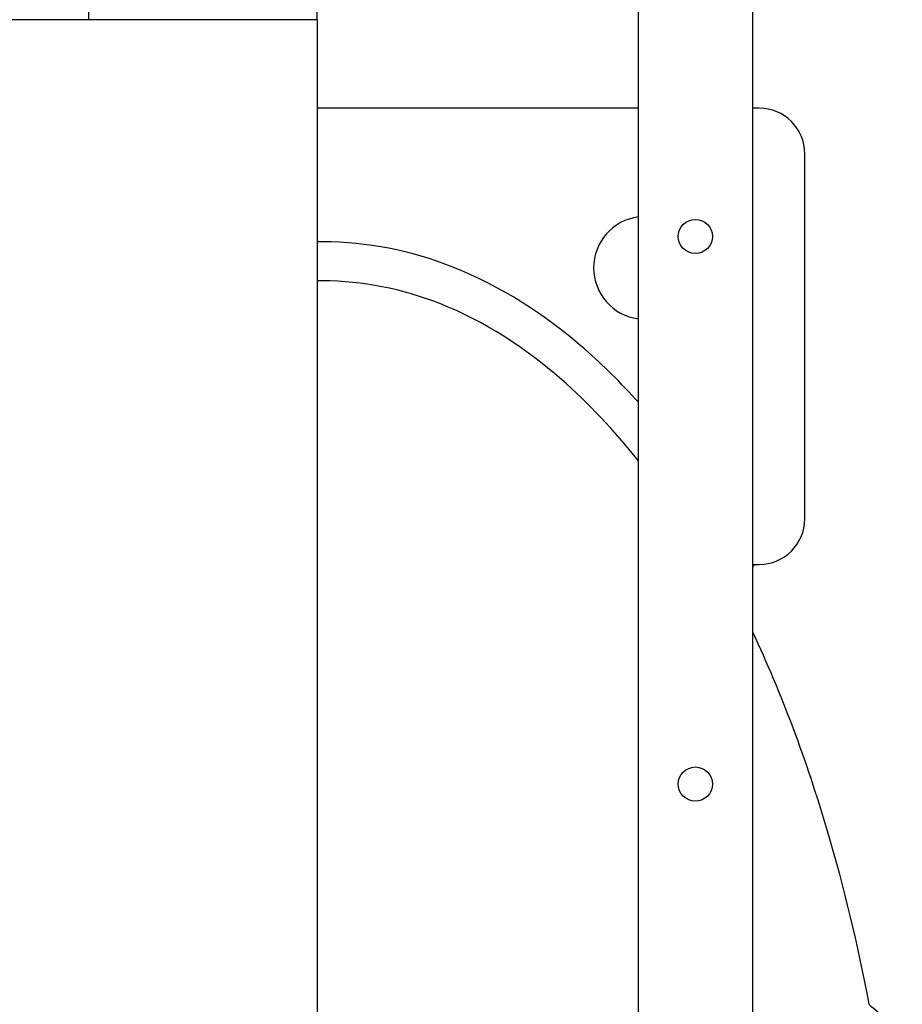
# Model space of a CAD drawing. Header units: inches. Extents: x 36 to 1719, y -84 to 1122.
# Tile 389 of 558: x 1040 to 1060, y 397 to 418. Entities that reach past the tile are written whole.
import ezdxf

# ---------------------------------------------------------------- set-up
doc = ezdxf.new("R2010")
doc.units = ezdxf.units.IN
doc.header["$LTSCALE"] = 48
doc.header["$MEASUREMENT"] = 0
doc.layers.add('Visible (ANSI)', color=7, linetype='Continuous', lineweight=30)

msp = doc.modelspace()

# ---------------------------------------------------------------- linework, layer by layer
at = {"layer": 'Visible (ANSI)'}
for p, q in [((1053.95768, 394.04889), (1053.95768, 430.23823)), ((1056.45768, 430.23823), (1056.45768, 394.04889)), ((1041.91768, 418.17389), (1041.91768, 418.54889)), ((1046.91768, 418.17389), (1046.91768, 418.54889)), ((1046.91768, 418.17389), (727.91768, 418.17389)), ((1046.91768, 418.17389), (1046.91768, 255.30789)), ((1053.95768, 416.23639), (1046.91768, 416.23639)), ((1056.60283, 416.23639), (1056.45768, 416.23639)), ((1057.60283, 407.23639), (1057.60283, 415.23639)), ((1047.04268, 413.30611), (1046.91768, 413.30611)), ((1047.04268, 412.45119), (1046.91768, 412.45119)), ((1056.45768, 406.23639), (1056.60283, 406.23639)), ((1056.49219, 406.23639), (1056.45768, 406.17451)), ((1056.49252, 406.23639), (1056.45768, 406.17391))]:
    msp.add_line(p, q, dxfattribs=at)
for centre in [(1055.20768, 413.42389), (1055.20768, 413.42389), (1055.20768, 401.42389), (1055.20768, 401.42389)]:
    msp.add_circle(centre, 0.375, dxfattribs=at)
for centre, radius, start, end in [((1056.60283, 415.23639), 1, 0, 90), ((1054.10283, 412.73639), 1.125, 97.413027, 262.586973), ((1056.60283, 407.23639), 1, 270, 0)]:
    msp.add_arc(centre, radius, start, end, dxfattribs=at)
for points, knots in [([(1053.95772, 409.79014), (1053.57913, 410.21258), (1053.18734, 410.60098), (1051.91996, 411.70602), (1050.95396, 412.33451), (1048.97706, 413.11316), (1048.02202, 413.30611), (1047.04268, 413.30611)], [-20.22451477, -20.22451477, -20.22451477, -20.22451477, -16.15497528, -16.15497528, -7.46256575, -7.46256575, 0, 0, 0, 0]), ([(1053.95768, 408.50583), (1053.42359, 409.18016), (1052.86053, 409.77743), (1051.47709, 410.98388), (1050.58662, 411.56643), (1048.78412, 412.27643), (1047.92492, 412.45119), (1047.04268, 412.45119)], [-20.6579582, -20.6579582, -20.6579582, -20.6579582, -14.73139826, -14.73139826, -6.7226557, -6.7226557, 0, 0, 0, 0]), ([(1056.45768, 404.75877), (1057.08479, 403.42681), (1057.63429, 401.96259), (1058.45384, 399.18622), (1058.75889, 397.91323), (1059.00687, 396.599)], [0.815454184, 0.815454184, 0.815454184, 0.815454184, 1.037487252, 1.037487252, 1.209951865, 1.209951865, 1.209951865, 1.209951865])]:
    msp.add_open_spline(points, degree=3, knots=knots, dxfattribs=at)
msp.add_open_spline([(1059.00687, 396.599), (1059.25123, 396.39479), (1059.49561, 396.1906), (1059.73998, 395.98639)], degree=3, dxfattribs=at)

doc.saveas('drawing.dxf')
